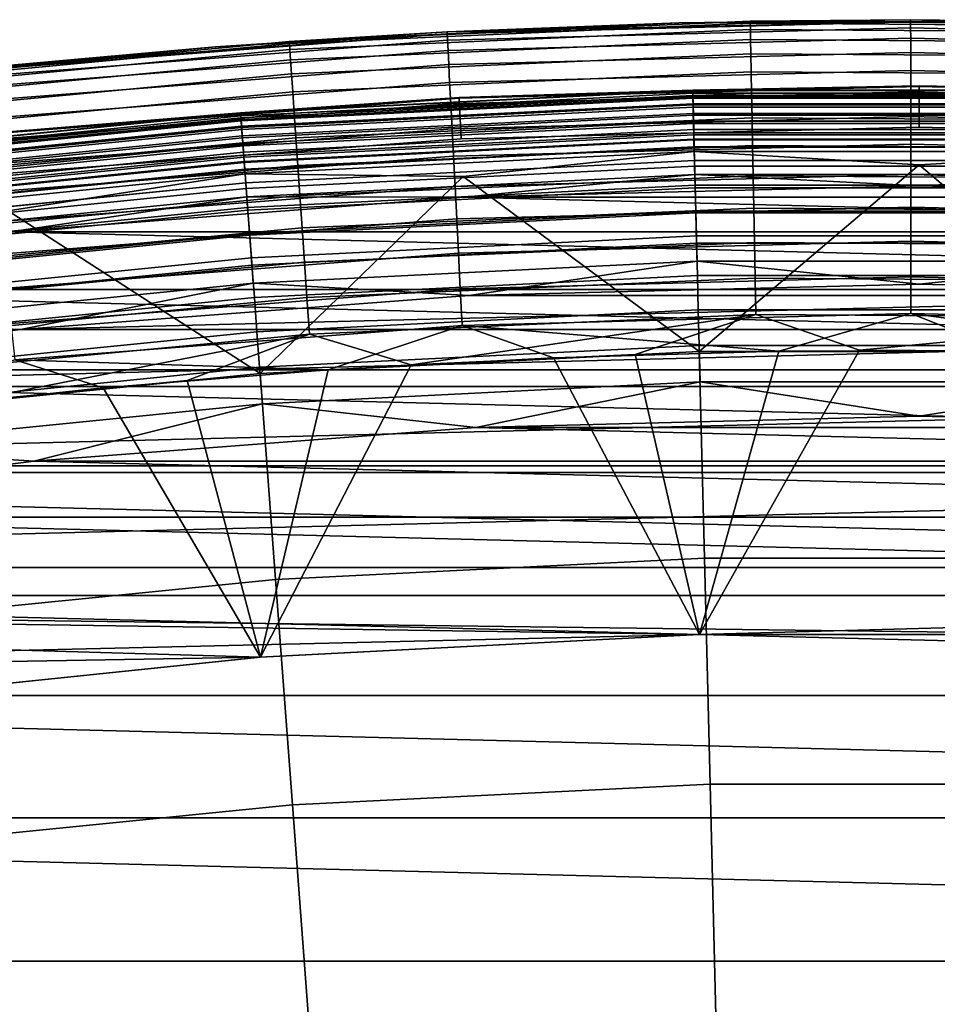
# Model space of a CAD drawing. Header units: metres. Extents: x -248 to 28, y -28 to 28.
# Tile 484 of 507: x -2.72 to 0.06, y 24.72 to 27.7. Entities that reach past the tile are written whole.
import ezdxf

# ---------------------------------------------------------------- set-up
doc = ezdxf.new("R2010")
doc.units = ezdxf.units.M
doc.layers.add('solid_10_061_053_XXX', color=7, linetype='CONTINUOUS')

msp = doc.modelspace()

# ---------------------------------------------------------------- linework, layer by layer
at = {"layer": 'solid_10_061_053_XXX'}
for points in [[(-1.907322, 27.634256, 26), (-0.7278, 27.690437, 117), (-0.025678, 27.699987, 117), (-0.511268, 27.695282, 26)], [(-0.511136, 27.689144, 25.889374), (-1.90688, 27.628134, 25.889374), (-1.907322, 27.634256, 26), (-0.511268, 27.695282, 26)], [(-1.907322, 27.634256, 26), (-1.429454, 27.663092, 117), (-0.7278, 27.690437, 117)], [(-0.510793, 27.670486, 25.778681), (-1.905596, 27.609518, 25.778681), (-1.90688, 27.628134, 25.889374), (-0.511136, 27.689144, 25.889374)], [(-0.025678, 27.693701, 117.111969), (-0.7278, 27.690437, 117), (-1.429454, 27.663092, 117)], [(-1.429135, 27.656813, 117.111969), (-0.025678, 27.693701, 117.111969), (-1.429454, 27.663092, 117)], [(-1.428164, 27.638027, 117.222633), (-0.025661, 27.674891, 117.222633), (-0.025678, 27.693701, 117.111969), (-1.429135, 27.656813, 117.111969)], [(-0.025678, 27.693701, 117.111969), (-0.025678, 27.699987, 117), (-0.7278, 27.690437, 117)], [(-0.511268, 27.695282, 26), (-0.025678, 27.699987, 117), (0.67646, 27.691738, 117)], [(-0.511268, 27.695282, 26), (0.67646, 27.691738, 117), (1.378164, 27.665695, 117), (0.886087, 27.685823, 26)], [(0.885908, 27.679689, 25.889374), (-0.511136, 27.689144, 25.889374), (-0.511268, 27.695282, 26), (0.886087, 27.685823, 26)], [(0.88531, 27.661037, 25.778681), (-0.510793, 27.670486, 25.778681), (-0.511136, 27.689144, 25.889374), (0.885908, 27.679689, 25.889374)], [(1.377844, 27.659414, 117.111969), (0.67646, 27.691738, 117), (-0.025678, 27.699987, 117)], [(-0.025678, 27.693701, 117.111969), (1.377844, 27.659414, 117.111969), (-0.025678, 27.699987, 117)], [(-0.025661, 27.674891, 117.222633), (1.376908, 27.640627, 117.222633), (1.377844, 27.659414, 117.111969), (-0.025678, 27.693701, 117.111969)], [(-3.298522, 27.502905, 26), (-2.130189, 27.617971, 117), (-1.429454, 27.663092, 117), (-1.907322, 27.634256, 26)], [(-1.429135, 27.656813, 117.111969), (-2.130189, 27.617971, 117), (-2.829556, 27.555101, 117)], [(-2.828918, 27.548845, 117.111969), (-1.429135, 27.656813, 117.111969), (-2.829556, 27.555101, 117)], [(-2.826997, 27.530134, 117.222633), (-1.428164, 27.638027, 117.222633), (-1.429135, 27.656813, 117.111969), (-2.828918, 27.548845, 117.111969)], [(-1.429135, 27.656813, 117.111969), (-1.429454, 27.663092, 117), (-2.130189, 27.617971, 117)], [(-1.905596, 27.609518, 25.778681), (-0.510793, 27.670486, 25.778681), (-0.510223, 27.639544, 25.670778), (-1.903467, 27.578642, 25.670778)], [(-0.025661, 27.674891, 117.222633), (-1.428164, 27.638027, 117.222633), (-1.426559, 27.606974, 117.330498), (-0.025632, 27.643795, 117.330498)], [(-0.510793, 27.670486, 25.778681), (0.88531, 27.661037, 25.778681), (0.884318, 27.630104, 25.670778), (-0.510223, 27.639544, 25.670778)], [(1.376908, 27.640627, 117.222633), (-0.025661, 27.674891, 117.222633), (-0.025632, 27.643795, 117.330498), (1.375362, 27.609571, 117.330498)], [(-1.90688, 27.628134, 25.889374), (-3.29777, 27.496813, 25.889374), (-3.298522, 27.502905, 26), (-1.907322, 27.634256, 26)], [(-1.905596, 27.609518, 25.778681), (-3.29555, 27.478285, 25.778681), (-3.29777, 27.496813, 25.889374), (-1.90688, 27.628134, 25.889374)], [(-1.428164, 27.638027, 117.222633), (-2.826997, 27.530134, 117.222633), (-2.82382, 27.499201, 117.330498), (-1.426559, 27.606974, 117.330498)], [(-1.903467, 27.578642, 25.670778), (-0.510223, 27.639544, 25.670778), (-0.509434, 27.596704, 25.567024), (-1.900517, 27.535896, 25.567024)], [(-0.025632, 27.643795, 117.330498), (-1.426559, 27.606974, 117.330498), (-1.42434, 27.564041, 117.434196), (-0.025591, 27.600805, 117.434196)], [(-0.510223, 27.639544, 25.670778), (0.884318, 27.630104, 25.670778), (0.882946, 27.58728, 25.567024), (-0.509434, 27.596704, 25.567024)], [(1.375362, 27.609571, 117.330498), (-0.025632, 27.643795, 117.330498), (-0.025591, 27.600805, 117.434196), (1.373224, 27.566635, 117.434196)], [(-3.298522, 27.502905, 26), (-2.829556, 27.555101, 117), (-2.130189, 27.617971, 117)], [(-3.29555, 27.478285, 25.778681), (-1.905596, 27.609518, 25.778681), (-1.903467, 27.578642, 25.670778), (-3.291866, 27.447556, 25.670778)], [(-1.426559, 27.606974, 117.330498), (-2.82382, 27.499201, 117.330498), (-2.819428, 27.456438, 117.434196), (-1.42434, 27.564041, 117.434196)], [(-1.900517, 27.535896, 25.567024), (-0.509434, 27.596704, 25.567024), (-0.508434, 27.542507, 25.468725), (-1.896786, 27.481819, 25.468725)], [(-0.025591, 27.600805, 117.434196), (-1.42434, 27.564041, 117.434196), (-1.421534, 27.509773, 117.532425), (-0.025539, 27.546465, 117.532425)], [(-0.509434, 27.596704, 25.567024), (0.882946, 27.58728, 25.567024), (0.881212, 27.533102, 25.468725), (-0.508434, 27.542507, 25.468725)], [(1.373224, 27.566635, 117.434196), (-0.025591, 27.600805, 117.434196), (-0.025539, 27.546465, 117.532425), (1.370522, 27.512362, 117.532425)], [(-3.291866, 27.447556, 25.670778), (-1.903467, 27.578642, 25.670778), (-1.900517, 27.535896, 25.567024), (-3.286765, 27.405014, 25.567024)], [(-1.42434, 27.564041, 117.434196), (-2.819428, 27.456438, 117.434196), (-2.813875, 27.402382, 117.532425), (-1.421534, 27.509773, 117.532425)], [(-1.896786, 27.481819, 25.468725), (-0.508434, 27.542507, 25.468725), (-0.507237, 27.477636, 25.377121), (-1.892319, 27.417093, 25.377121)], [(-0.025539, 27.546465, 117.532425), (-1.421534, 27.509773, 117.532425), (-1.418177, 27.444853, 117.62394), (-0.025476, 27.481459, 117.62394)], [(-0.508434, 27.542507, 25.468725), (0.881212, 27.533102, 25.468725), (0.879135, 27.468254, 25.377121), (-0.507237, 27.477636, 25.377121)], [(1.370522, 27.512362, 117.532425), (-0.025539, 27.546465, 117.532425), (-0.025476, 27.481459, 117.62394), (1.36729, 27.447435, 117.62394)], [(-3.286765, 27.405014, 25.567024), (-1.900517, 27.535896, 25.567024), (-1.896786, 27.481819, 25.468725), (-3.280311, 27.351192, 25.468725)], [(-1.421534, 27.509773, 117.532425), (-2.813875, 27.402382, 117.532425), (-2.807233, 27.337715, 117.62394), (-1.418177, 27.444853, 117.62394)], [(-3.280311, 27.351192, 25.468725), (-1.896786, 27.481819, 25.468725), (-1.892319, 27.417093, 25.377121), (-3.272586, 27.286774, 25.377121)], [(-0.685466, 27.48632, 23.978315), (-1.392852, 27.464705, 23.9), (-2.054694, 27.417986, 23.978315)], [(-0.685466, 27.48632, 23.978315), (-2.054694, 27.417986, 23.978315), (-2.053548, 27.402697, 24.055367), (-0.685084, 27.470995, 24.055367)], [(-0.685461, 27.486101, 118.759666), (-2.054677, 27.417767, 118.759666), (-1.392719, 27.462067, 118.80262)], [(-0.68524, 27.477259, 118.717499), (-2.054017, 27.408947, 118.717499), (-2.054677, 27.417767, 118.759666), (-0.685461, 27.486101, 118.759666)], [(-2.054619, 27.416985, -8.910626), (-1.39285, 27.464705, -8.8), (-0.685441, 27.485317, -8.910626)], [(-2.054619, 27.416985, -8.910626), (-0.685441, 27.485317, -8.910626), (-0.684976, 27.466661, -9.021317), (-2.053224, 27.398376, -9.021317)], [(-1.892319, 27.417093, 25.377121), (-0.507237, 27.477636, 25.377121), (-0.505859, 27.40291, 25.293365), (-1.887174, 27.342531, 25.293365)], [(-0.025476, 27.481459, 117.62394), (-1.418177, 27.444853, 117.62394), (-1.414312, 27.370098, 117.707596), (-0.025405, 27.406605, 117.707596)], [(0, 27.5, -8.8), (-1.39285, 27.464705, -8.8), (-1.392852, 27.464705, 23.9), (0, 27.5, 23.9)], [(-0.685466, 27.48632, 23.978315), (0, 27.5, 23.9), (-1.392852, 27.464705, 23.9)], [(-0.685441, 27.485317, -8.910626), (-1.39285, 27.464705, -8.8), (0, 27.5, -8.8)], [(0, 27.497358, 118.80262), (-1.392719, 27.462067, 118.80262), (-1.386505, 27.339516, 132.863525), (0, 27.374651, 132.863525)], [(-0.685461, 27.486101, 118.759666), (-1.392719, 27.462067, 118.80262), (0, 27.497358, 118.80262)], [(0.685466, 27.48632, 23.978315), (0, 27.5, 23.9), (-0.685466, 27.48632, 23.978315)], [(0.685466, 27.48632, 23.978315), (-0.685466, 27.48632, 23.978315), (-0.685084, 27.470995, 24.055367), (0.685084, 27.470995, 24.055367)], [(0.685461, 27.486101, 118.759666), (-0.685461, 27.486101, 118.759666), (0, 27.497358, 118.80262)], [(0.68524, 27.477259, 118.717499), (-0.68524, 27.477259, 118.717499), (-0.685461, 27.486101, 118.759666), (0.685461, 27.486101, 118.759666)], [(-0.685441, 27.485317, -8.910626), (0, 27.5, -8.8), (0.685441, 27.485317, -8.910626)], [(-0.685441, 27.485317, -8.910626), (0.685441, 27.485317, -8.910626), (0.684976, 27.466661, -9.021317), (-0.684976, 27.466661, -9.021317)], [(-0.507237, 27.477636, 25.377121), (0.879135, 27.468254, 25.377121), (0.876744, 27.393553, 25.293365), (-0.505859, 27.40291, 25.293365)], [(1.36729, 27.447435, 117.62394), (-0.025476, 27.481459, 117.62394), (-0.025405, 27.406605, 117.707596), (1.363568, 27.372673, 117.707596)], [(1.39285, 27.464705, -8.8), (0, 27.5, -8.8), (0, 27.5, 23.9), (1.392852, 27.464705, 23.9)], [(0.685466, 27.48632, 23.978315), (1.392852, 27.464705, 23.9), (0, 27.5, 23.9)], [(0.685441, 27.485317, -8.910626), (0, 27.5, -8.8), (1.39285, 27.464705, -8.8)], [(1.392719, 27.462067, 118.80262), (0, 27.497358, 118.80262), (0, 27.374651, 132.863525), (1.386506, 27.339516, 132.863525)], [(0.685461, 27.486101, 118.759666), (0, 27.497358, 118.80262), (1.392719, 27.462067, 118.80262)], [(-1.39285, 27.464705, -8.8), (-2.782125, 27.358908, -8.8), (-2.782129, 27.358906, 23.9), (-1.392852, 27.464705, 23.9)], [(-2.054694, 27.417986, 23.978315), (-1.392852, 27.464705, 23.9), (-2.782129, 27.358906, 23.9)], [(-2.054619, 27.416985, -8.910626), (-2.782125, 27.358908, -8.8), (-1.39285, 27.464705, -8.8)], [(-1.392719, 27.462067, 118.80262), (-2.781864, 27.356279, 118.80262), (-2.769446, 27.234201, 132.863525), (-1.386505, 27.339516, 132.863525)], [(-2.054677, 27.417767, 118.759666), (-2.781864, 27.356279, 118.80262), (-1.392719, 27.462067, 118.80262)], [(-0.684871, 27.462471, 118.677032), (-2.052911, 27.394196, 118.677032), (-2.054017, 27.408947, 118.717499), (-0.68524, 27.477259, 118.717499)], [(-0.685084, 27.470995, 24.055367), (-2.053548, 27.402697, 24.055367), (-2.05166, 27.377501, 24.129755), (-0.684454, 27.445734, 24.129755)], [(-2.053224, 27.398376, -9.021317), (-0.684976, 27.466661, -9.021317), (-0.684204, 27.435722, -9.12922), (-2.050912, 27.367514, -9.12922)], [(-0.684362, 27.442041, 118.639099), (-2.051384, 27.373817, 118.639099), (-2.052911, 27.394196, 118.677032), (-0.684871, 27.462471, 118.677032)], [(0.684871, 27.462471, 118.677032), (-0.684871, 27.462471, 118.677032), (-0.68524, 27.477259, 118.717499), (0.68524, 27.477259, 118.717499)], [(0.685084, 27.470995, 24.055367), (-0.685084, 27.470995, 24.055367), (-0.684454, 27.445734, 24.129755), (0.684454, 27.445734, 24.129755)], [(-0.684976, 27.466661, -9.021317), (0.684976, 27.466661, -9.021317), (0.684204, 27.435722, -9.12922), (-0.684204, 27.435722, -9.12922)], [(0.684362, 27.442041, 118.639099), (-0.684362, 27.442041, 118.639099), (-0.684871, 27.462471, 118.677032), (0.684871, 27.462471, 118.677032)], [(-2.054694, 27.417986, 23.978315), (-2.782129, 27.358906, 23.9), (-3.418814, 27.281485, 23.978315)], [(-2.054694, 27.417986, 23.978315), (-3.418814, 27.281485, 23.978315), (-3.416907, 27.266272, 24.055367), (-2.053548, 27.402697, 24.055367)], [(-2.054677, 27.417767, 118.759666), (-3.418786, 27.281265, 118.759666), (-2.781864, 27.356279, 118.80262)], [(-2.054017, 27.408947, 118.717499), (-3.417686, 27.272491, 118.717499), (-3.418786, 27.281265, 118.759666), (-2.054677, 27.417767, 118.759666)], [(-1.418177, 27.444853, 117.62394), (-2.807233, 27.337715, 117.62394), (-2.799584, 27.263252, 117.707596), (-1.414312, 27.370098, 117.707596)], [(-0.684454, 27.445734, 24.129755), (-2.05166, 27.377501, 24.129755), (-2.049062, 27.342827, 24.200205), (-0.683587, 27.410975, 24.200205)], [(-0.683722, 27.416391, 118.604492), (-2.049467, 27.34823, 118.604492), (-2.051384, 27.373817, 118.639099), (-0.684362, 27.442041, 118.639099)], [(-2.050912, 27.367514, -9.12922), (-0.684204, 27.435722, -9.12922), (-0.683136, 27.392889, -9.232974), (-2.04771, 27.324787, -9.232974)], [(0.684454, 27.445734, 24.129755), (-0.684454, 27.445734, 24.129755), (-0.683587, 27.410975, 24.200205), (0.683587, 27.410975, 24.200205)], [(0.683722, 27.416391, 118.604492), (-0.683722, 27.416391, 118.604492), (-0.684362, 27.442041, 118.639099), (0.684362, 27.442041, 118.639099)], [(-0.684204, 27.435722, -9.12922), (0.684204, 27.435722, -9.12922), (0.683136, 27.392889, -9.232974), (-0.683136, 27.392889, -9.232974)], [(-3.418689, 27.280487, -8.910626), (-2.782125, 27.358908, -8.8), (-2.054619, 27.416985, -8.910626)], [(-3.418689, 27.280487, -8.910626), (-2.054619, 27.416985, -8.910626), (-2.053224, 27.398376, -9.021317), (-3.416368, 27.261972, -9.021317)], [(-2.052911, 27.394196, 118.677032), (-3.415847, 27.257812, 118.677032), (-3.417686, 27.272491, 118.717499), (-2.054017, 27.408947, 118.717499)], [(-2.053548, 27.402697, 24.055367), (-3.416907, 27.266272, 24.055367), (-3.413765, 27.241201, 24.129755), (-2.05166, 27.377501, 24.129755)], [(-3.416368, 27.261972, -9.021317), (-2.053224, 27.398376, -9.021317), (-2.050912, 27.367514, -9.12922), (-3.41252, 27.231264, -9.12922)], [(-2.051384, 27.373817, 118.639099), (-3.413306, 27.237535, 118.639099), (-3.415847, 27.257812, 118.677032), (-2.052911, 27.394196, 118.677032)], [(-3.272586, 27.286774, 25.377121), (-1.892319, 27.417093, 25.377121), (-1.887174, 27.342531, 25.293365), (-3.263686, 27.212566, 25.293365)], [(-0.682965, 27.386049, 118.573914), (-2.047198, 27.317963, 118.573914), (-2.049467, 27.34823, 118.604492), (-0.683722, 27.416391, 118.604492)], [(-0.683587, 27.410975, 24.200205), (-2.049062, 27.342827, 24.200205), (-2.045798, 27.299273, 24.265507), (-0.682498, 27.367311, 24.265507)], [(-2.04771, 27.324787, -9.232974), (-0.683136, 27.392889, -9.232974), (-0.681785, 27.338701, -9.331272), (-2.043659, 27.270733, -9.331272)], [(-1.887174, 27.342531, 25.293365), (-0.505859, 27.40291, 25.293365), (-0.504315, 27.319269, 25.218515), (-1.881414, 27.259073, 25.218515)], [(-0.025405, 27.406605, 117.707596), (-1.414312, 27.370098, 117.707596), (-1.409986, 27.286451, 117.782333), (-0.025324, 27.322845, 117.782333)], [(0.682965, 27.386049, 118.573914), (-0.682965, 27.386049, 118.573914), (-0.683722, 27.416391, 118.604492), (0.683722, 27.416391, 118.604492)], [(0.683587, 27.410975, 24.200205), (-0.683587, 27.410975, 24.200205), (-0.682498, 27.367311, 24.265507), (0.682498, 27.367311, 24.265507)], [(-0.683136, 27.392889, -9.232974), (0.683136, 27.392889, -9.232974), (0.681785, 27.338701, -9.331272), (-0.681785, 27.338701, -9.331272)], [(-0.505859, 27.40291, 25.293365), (0.876744, 27.393553, 25.293365), (0.874067, 27.30994, 25.218515), (-0.504315, 27.319269, 25.218515)], [(1.363568, 27.372673, 117.707596), (-0.025405, 27.406605, 117.707596), (-0.025324, 27.322845, 117.782333), (1.359403, 27.289019, 117.782333)], [(-2.05166, 27.377501, 24.129755), (-3.413765, 27.241201, 24.129755), (-3.409442, 27.206701, 24.200205), (-2.049062, 27.342827, 24.200205)], [(-2.049467, 27.34823, 118.604492), (-3.410116, 27.212076, 118.604492), (-3.413306, 27.237535, 118.639099), (-2.051384, 27.373817, 118.639099)], [(-3.41252, 27.231264, -9.12922), (-2.050912, 27.367514, -9.12922), (-2.04771, 27.324787, -9.232974), (-3.407192, 27.188749, -9.232974)], [(-1.414312, 27.370098, 117.707596), (-2.799584, 27.263252, 117.707596), (-2.791025, 27.179932, 117.782333), (-1.409986, 27.286451, 117.782333)], [(-0.682107, 27.351643, 118.547997), (-2.044626, 27.283642, 118.547997), (-2.047198, 27.317963, 118.573914), (-0.682965, 27.386049, 118.573914)], [(-0.682498, 27.367311, 24.265507), (-2.045798, 27.299273, 24.265507), (-2.041924, 27.247583, 24.324541), (-0.681206, 27.315493, 24.324541)], [(-0.682267, 27.358038, 133.006744), (0, 27.374651, 132.863525), (-1.386505, 27.339516, 132.863525)], [(0.682107, 27.351643, 118.547997), (-0.682107, 27.351643, 118.547997), (-0.682965, 27.386049, 118.573914), (0.682965, 27.386049, 118.573914)], [(0.682498, 27.367311, 24.265507), (-0.682498, 27.367311, 24.265507), (-0.681206, 27.315493, 24.324541), (0.681206, 27.315493, 24.324541)], [(0.682267, 27.358038, 133.006744), (0, 27.374651, 132.863525), (-0.682267, 27.358038, 133.006744)], [(0.682267, 27.358038, 133.006744), (1.386506, 27.339516, 132.863525), (0, 27.374651, 132.863525)], [(-2.047198, 27.317963, 118.573914), (-3.406342, 27.181961, 118.573914), (-3.410116, 27.212076, 118.604492), (-2.049467, 27.34823, 118.604492)], [(-2.049062, 27.342827, 24.200205), (-3.409442, 27.206701, 24.200205), (-3.404011, 27.163363, 24.265507), (-2.045798, 27.299273, 24.265507)], [(-3.263686, 27.212566, 25.293365), (-1.887174, 27.342531, 25.293365), (-1.881414, 27.259073, 25.218515), (-3.253725, 27.129507, 25.218515)], [(-2.045104, 27.290022, 133.006744), (-1.386505, 27.339516, 132.863525), (-2.769446, 27.234201, 132.863525)], [(-0.682267, 27.358038, 133.006744), (-1.386505, 27.339516, 132.863525), (-2.045104, 27.290022, 133.006744)], [(-0.682267, 27.358038, 133.006744), (-2.045104, 27.290022, 133.006744), (-2.043473, 27.268248, 133.148941), (-0.681723, 27.33621, 133.148941)], [(-0.681166, 27.313877, 118.527283), (-2.041803, 27.245972, 118.527283), (-2.044626, 27.283642, 118.547997), (-0.682107, 27.351643, 118.547997)], [(-2.043659, 27.270733, -9.331272), (-0.681785, 27.338701, -9.331272), (-0.680167, 27.273842, -9.422875), (-2.03881, 27.206034, -9.422875)], [(-0.681723, 27.33621, 133.148941), (-2.043473, 27.268248, 133.148941), (-2.04083, 27.23299, 133.288391), (-0.680841, 27.300863, 133.288391)], [(0.682267, 27.358038, 133.006744), (-0.682267, 27.358038, 133.006744), (-0.681723, 27.33621, 133.148941), (0.681723, 27.33621, 133.148941)], [(0.681166, 27.313877, 118.527283), (-0.681166, 27.313877, 118.527283), (-0.682107, 27.351643, 118.547997), (0.682107, 27.351643, 118.547997)], [(-0.681785, 27.338701, -9.331272), (0.681785, 27.338701, -9.331272), (0.680167, 27.273842, -9.422875), (-0.680167, 27.273842, -9.422875)], [(0.681723, 27.33621, 133.148941), (-0.681723, 27.33621, 133.148941), (-0.680841, 27.300863, 133.288391), (0.680841, 27.300863, 133.288391)], [(-3.407192, 27.188749, -9.232974), (-2.04771, 27.324787, -9.232974), (-2.043659, 27.270733, -9.331272), (-3.400452, 27.134966, -9.331272)], [(-2.044626, 27.283642, 118.547997), (-3.402062, 27.14781, 118.547997), (-3.406342, 27.181961, 118.573914), (-2.047198, 27.317963, 118.573914)], [(-2.045798, 27.299273, 24.265507), (-3.404011, 27.163363, 24.265507), (-3.397566, 27.111931, 24.324541), (-2.041924, 27.247583, 24.324541)], [(-0.681206, 27.315493, 24.324541), (-2.041924, 27.247583, 24.324541), (-2.037507, 27.188644, 24.376299), (-0.679732, 27.256409, 24.376299)], [(-0.68016, 27.273537, 118.512192), (-2.038788, 27.20573, 118.512192), (-2.041803, 27.245972, 118.527283), (-0.681166, 27.313877, 118.527283)], [(-0.680841, 27.300863, 133.288391), (-2.04083, 27.23299, 133.288391), (-1.380741, 27.225864, 133.423676)], [(-1.881414, 27.259073, 25.218515), (-0.504315, 27.319269, 25.218515), (-0.502626, 27.227768, 25.153511), (-1.875113, 27.167774, 25.153511)], [(-0.025324, 27.322845, 117.782333), (-1.409986, 27.286451, 117.782333), (-1.405255, 27.194965, 117.847214), (-0.025236, 27.231237, 117.847214)], [(-0.680841, 27.300863, 133.288391), (-1.380741, 27.225864, 133.423676), (-0.665753, 26.695858, 134.685471), (0, 27.260853, 133.423676)], [(0.681206, 27.315493, 24.324541), (-0.681206, 27.315493, 24.324541), (-0.679732, 27.256409, 24.376299), (0.679732, 27.256409, 24.376299)], [(0.68016, 27.273537, 118.512192), (-0.68016, 27.273537, 118.512192), (-0.681166, 27.313877, 118.527283), (0.681166, 27.313877, 118.527283)], [(0.680841, 27.300863, 133.288391), (-0.680841, 27.300863, 133.288391), (0, 27.260853, 133.423676)], [(-0.504315, 27.319269, 25.218515), (0.874067, 27.30994, 25.218515), (0.87114, 27.21847, 25.153511), (-0.502626, 27.227768, 25.153511)], [(1.359403, 27.289019, 117.782333), (-0.025324, 27.322845, 117.782333), (-0.025236, 27.231237, 117.847214), (1.354849, 27.197523, 117.847214)], [(0.680841, 27.300863, 133.288391), (0, 27.260853, 133.423676), (0.665753, 26.695858, 134.685471), (1.380742, 27.225864, 133.423676)], [(-2.045104, 27.290022, 133.006744), (-2.769446, 27.234201, 132.863525), (-3.402857, 27.154158, 133.006744)], [(-2.045104, 27.290022, 133.006744), (-3.402857, 27.154158, 133.006744), (-3.400142, 27.132492, 133.148941), (-2.043473, 27.268248, 133.148941)], [(-2.041803, 27.245972, 118.527283), (-3.397365, 27.110327, 118.527283), (-3.402062, 27.14781, 118.547997), (-2.044626, 27.283642, 118.547997)], [(-3.400452, 27.134966, -9.331272), (-2.043659, 27.270733, -9.331272), (-2.03881, 27.206034, -9.422875), (-3.392385, 27.070589, -9.422875)], [(-1.409986, 27.286451, 117.782333), (-2.791025, 27.179932, 117.782333), (-2.781663, 27.088804, 117.847214), (-1.405255, 27.194965, 117.847214)], [(-2.03881, 27.206034, -9.422875), (-0.680167, 27.273842, -9.422875), (-0.678304, 27.199125, -9.506631), (-2.033225, 27.131504, -9.506631)], [(-0.67911, 27.231451, 118.503029), (-2.035641, 27.163748, 118.503029), (-2.038788, 27.20573, 118.512192), (-0.68016, 27.273537, 118.512192)], [(-0.680167, 27.273842, -9.422875), (0.680167, 27.273842, -9.422875), (0.678304, 27.199125, -9.506631), (-0.678304, 27.199125, -9.506631)], [(0.67911, 27.231451, 118.503029), (-0.67911, 27.231451, 118.503029), (-0.68016, 27.273537, 118.512192), (0.68016, 27.273537, 118.512192)], [(-2.043473, 27.268248, 133.148941), (-3.400142, 27.132492, 133.148941), (-3.395746, 27.09741, 133.288391), (-2.04083, 27.23299, 133.288391)], [(-2.041924, 27.247583, 24.324541), (-3.397566, 27.111931, 24.324541), (-3.390217, 27.053286, 24.376299), (-2.037507, 27.188644, 24.376299)], [(-2.038788, 27.20573, 118.512192), (-3.392347, 27.070286, 118.512192), (-3.397365, 27.110327, 118.527283), (-2.041803, 27.245972, 118.527283)], [(-3.253725, 27.129507, 25.218515), (-1.881414, 27.259073, 25.218515), (-1.875113, 27.167774, 25.153511), (-3.242828, 27.038641, 25.153511)], [(-0.679732, 27.256409, 24.376299), (-2.037507, 27.188644, 24.376299), (-2.032623, 27.123468, 24.419889), (-0.678103, 27.191071, 24.419889)], [(0.679732, 27.256409, 24.376299), (-0.679732, 27.256409, 24.376299), (-0.678103, 27.191071, 24.419889), (0.678103, 27.191071, 24.419889)], [(-0.665753, 26.695858, 134.685471), (0.665753, 26.695858, 134.685471), (0, 27.260853, 133.423676)], [(-2.04083, 27.23299, 133.288391), (-3.395746, 27.09741, 133.288391), (-2.757934, 27.120987, 133.423676)], [(-2.04083, 27.23299, 133.288391), (-2.757934, 27.120987, 133.423676), (-1.995604, 26.629488, 134.685471), (-1.380741, 27.225864, 133.423676)], [(-0.67911, 27.231451, 118.503029), (-1.377706, 27.162453, 118.5), (-2.035641, 27.163748, 118.503029)], [(-1.995604, 26.629488, 134.685471), (-0.665753, 26.695858, 134.685471), (-1.380741, 27.225864, 133.423676)], [(-1.875113, 27.167774, 25.153511), (-0.502626, 27.227768, 25.153511), (-0.500814, 27.129559, 25.099174), (-1.86835, 27.06978, 25.099174)], [(-0.025236, 27.231237, 117.847214), (-1.405255, 27.194965, 117.847214), (-1.400179, 27.096794, 117.901421), (-0.025141, 27.132935, 117.901421)], [(-0.67911, 27.231451, 118.503029), (0.000004, 27.197369, 118.5), (-1.377706, 27.162453, 118.5)], [(0.67911, 27.231451, 118.503029), (0.000004, 27.197369, 118.5), (-0.67911, 27.231451, 118.503029)], [(-0.502626, 27.227768, 25.153511), (0.87114, 27.21847, 25.153511), (0.867997, 27.120295, 25.099174), (-0.500814, 27.129559, 25.099174)], [(1.354849, 27.197523, 117.847214), (-0.025236, 27.231237, 117.847214), (-0.025141, 27.132935, 117.901421), (1.349962, 27.099342, 117.901421)], [(0.67911, 27.231451, 118.503029), (1.377714, 27.162451, 118.5), (0.000004, 27.197369, 118.5)], [(-3.392385, 27.070589, -9.422875), (-2.03881, 27.206034, -9.422875), (-2.033225, 27.131504, -9.506631), (-3.383092, 26.996429, -9.506631)], [(-2.035641, 27.163748, 118.503029), (-3.387112, 27.028513, 118.503029), (-3.392347, 27.070286, 118.512192), (-2.038788, 27.20573, 118.512192)], [(-2.037507, 27.188644, 24.376299), (-3.390217, 27.053286, 24.376299), (-3.38209, 26.988434, 24.419889), (-2.032623, 27.123468, 24.419889)], [(-1.405255, 27.194965, 117.847214), (-2.781663, 27.088804, 117.847214), (-2.771618, 26.991016, 117.901421), (-1.400179, 27.096794, 117.901421)], [(-2.033225, 27.131504, -9.506631), (-0.678304, 27.199125, -9.506631), (-0.676218, 27.115498, -9.581482), (-2.026974, 27.048084, -9.581482)], [(-0.678103, 27.191071, 24.419889), (-2.032623, 27.123468, 24.419889), (-2.027355, 27.053171, 24.454567), (-0.676345, 27.120598, 24.454567)], [(-1.377706, 27.162453, 118.5), (0.000004, 27.197369, 118.5), (1.377714, 27.162451, 118.5)], [(-0.678304, 27.199125, -9.506631), (0.678304, 27.199125, -9.506631), (0.676218, 27.115498, -9.581482), (-0.676218, 27.115498, -9.581482)], [(0.678103, 27.191071, 24.419889), (-0.678103, 27.191071, 24.419889), (-0.676345, 27.120598, 24.454567), (0.676345, 27.120598, 24.454567)], [(-2.035641, 27.163748, 118.503029), (-2.751854, 27.057795, 118.5), (-3.387112, 27.028513, 118.503029)], [(-3.242828, 27.038641, 25.153511), (-1.875113, 27.167774, 25.153511), (-1.86835, 27.06978, 25.099174), (-3.231132, 26.941113, 25.099174)], [(-2.035641, 27.163748, 118.503029), (-1.377706, 27.162453, 118.5), (-2.751854, 27.057795, 118.5)], [(-2.751854, 27.057795, 118.5), (-1.377706, 27.162453, 118.5), (2.751862, 27.057793, 118.5)], [(-1.377706, 27.162453, 118.5), (1.377714, 27.162451, 118.5), (2.751862, 27.057793, 118.5)], [(-3.383092, 26.996429, -9.506631), (-2.033225, 27.131504, -9.506631), (-2.026974, 27.048084, -9.581482), (-3.37269, 26.913425, -9.581482)], [(-2.032623, 27.123468, 24.419889), (-3.38209, 26.988434, 24.419889), (-3.373324, 26.918488, 24.454567), (-2.027355, 27.053171, 24.454567)], [(-3.320494, 26.496912, 134.685471), (-1.995604, 26.629488, 134.685471), (-2.757934, 27.120987, 133.423676)], [(-0.676345, 27.120598, 24.454567), (-2.027355, 27.053171, 24.454567), (-2.021793, 26.978958, 24.479738), (-0.67449, 27.0462, 24.479738)], [(-1.86835, 27.06978, 25.099174), (-0.500814, 27.129559, 25.099174), (-0.4989, 27.025879, 25.056189), (-1.86121, 26.96633, 25.056189)], [(-0.025141, 27.132935, 117.901421), (-1.400179, 27.096794, 117.901421), (-1.39482, 26.993176, 117.944267), (-0.02504, 27.029177, 117.944267)], [(0.676345, 27.120598, 24.454567), (-0.676345, 27.120598, 24.454567), (-0.67449, 27.0462, 24.479738), (0.67449, 27.0462, 24.479738)], [(-0.500814, 27.129559, 25.099174), (0.867997, 27.120295, 25.099174), (0.86468, 27.016651, 25.056189), (-0.4989, 27.025879, 25.056189)], [(1.349962, 27.099342, 117.901421), (-0.025141, 27.132935, 117.901421), (-0.02504, 27.029177, 117.944267), (1.344804, 26.995714, 117.944267)], [(-1.400179, 27.096794, 117.901421), (-2.771618, 26.991016, 117.901421), (-2.761015, 26.8878, 117.944267), (-1.39482, 26.993176, 117.944267)], [(-2.026974, 27.048084, -9.581482), (-0.676218, 27.115498, -9.581482), (-0.673937, 27.02401, -9.646485), (-2.020135, 26.956823, -9.646485)], [(-0.676218, 27.115498, -9.581482), (0.676218, 27.115498, -9.581482), (0.673937, 27.02401, -9.646485), (-0.673937, 27.02401, -9.646485)], [(-3.231132, 26.941113, 25.099174), (-1.86835, 27.06978, 25.099174), (-1.86121, 26.96633, 25.056189), (-3.218783, 26.838154, 25.056189)], [(-4.118891, 26.883669, 118.5), (-2.751854, 27.057795, 118.5), (4.118899, 26.883669, 118.5)], [(-2.027355, 27.053171, 24.454567), (-3.373324, 26.918488, 24.454567), (-3.36407, 26.844643, 24.479738), (-2.021793, 26.978958, 24.479738)], [(-3.37269, 26.913425, -9.581482), (-2.026974, 27.048084, -9.581482), (-2.020135, 26.956823, -9.646485), (-3.36131, 26.822618, -9.646485)], [(-2.751854, 27.057795, 118.5), (2.751862, 27.057793, 118.5), (4.118899, 26.883669, 118.5)], [(-0.67449, 27.0462, 24.479738), (-2.021793, 26.978958, 24.479738), (-2.016034, 26.902102, 24.494968), (-0.672569, 26.969152, 24.494968)], [(0.67449, 27.0462, 24.479738), (-0.67449, 27.0462, 24.479738), (-0.672569, 26.969152, 24.494968), (0.672569, 26.969152, 24.494968)], [(-2.020135, 26.956823, -9.646485), (-0.673937, 27.02401, -9.646485), (-0.671488, 26.925816, -9.700823), (-2.012794, 26.858873, -9.700823)], [(-1.86121, 26.96633, 25.056189), (-0.4989, 27.025879, 25.056189), (-0.496909, 26.918037, 25.025095), (-1.853783, 26.858725, 25.025095)], [(-0.02504, 27.029177, 117.944267), (-1.39482, 26.993176, 117.944267), (-1.389247, 26.885412, 117.975212), (-0.024936, 26.92127, 117.975212)], [(-0.673937, 27.02401, -9.646485), (0.673937, 27.02401, -9.646485), (0.671488, 26.925816, -9.700823), (-0.671488, 26.925816, -9.700823)], [(-0.4989, 27.025879, 25.056189), (0.86468, 27.016651, 25.056189), (0.86123, 26.908844, 25.025095), (-0.496909, 26.918037, 25.025095)], [(1.344804, 26.995714, 117.944267), (-0.02504, 27.029177, 117.944267), (-0.024936, 26.92127, 117.975212), (1.339439, 26.887941, 117.975212)], [(-2.021793, 26.978958, 24.479738), (-3.36407, 26.844643, 24.479738), (-3.354487, 26.768169, 24.494968), (-2.016034, 26.902102, 24.494968)], [(-1.39482, 26.993176, 117.944267), (-2.761015, 26.8878, 117.944267), (-2.749988, 26.78046, 117.975212), (-1.389247, 26.885412, 117.975212)], [(-3.36131, 26.822618, -9.646485), (-2.020135, 26.956823, -9.646485), (-2.012794, 26.858873, -9.700823), (-3.349097, 26.725157, -9.700823)], [(-3.218783, 26.838154, 25.056189), (-1.86121, 26.96633, 25.056189), (-1.853783, 26.858725, 25.025095), (-3.20594, 26.73106, 25.025095)], [(-0.672569, 26.969152, 24.494968), (-2.016034, 26.902102, 24.494968), (-1.362074, 26.865488, 24.5)], [(-0.672569, 26.969152, 24.494968), (-1.362074, 26.865488, 24.5), (-0.000031, 26.899994, 24.5)], [(0.672569, 26.969152, 24.494968), (-0.672569, 26.969152, 24.494968), (-0.000031, 26.899994, 24.5)], [(0.672569, 26.969152, 24.494968), (-0.000031, 26.899994, 24.5), (1.362012, 26.865492, 24.5)], [(-2.012794, 26.858873, -9.700823), (-0.671488, 26.925816, -9.700823), (-0.668903, 26.822151, -9.743809), (-2.005045, 26.755466, -9.743809)], [(-1.853783, 26.858725, 25.025095), (-0.496909, 26.918037, 25.025095), (-0.494866, 26.807388, 25.006287), (-1.846163, 26.748322, 25.006287)], [(-0.024936, 26.92127, 117.975212), (-1.389247, 26.885412, 117.975212), (-1.38353, 26.774866, 117.993866), (-0.024829, 26.810575, 117.993866)], [(-0.671488, 26.925816, -9.700823), (0.671488, 26.925816, -9.700823), (0.668903, 26.822151, -9.743809), (-0.668903, 26.822151, -9.743809)], [(-0.496909, 26.918037, 25.025095), (0.86123, 26.908844, 25.025095), (0.85769, 26.798235, 25.006287), (-0.494866, 26.807388, 25.006287)], [(1.339439, 26.887941, 117.975212), (-0.024936, 26.92127, 117.975212), (-0.024829, 26.810575, 117.993866), (1.333936, 26.777382, 117.993866)], [(-5.475371, 26.640518, 118.5), (-4.118891, 26.883669, 118.5), (5.475379, 26.640516, 118.5)], [(-4.118891, 26.883669, 118.5), (4.118899, 26.883669, 118.5), (5.475379, 26.640516, 118.5)], [(-2.016034, 26.902102, 24.494968), (-3.354487, 26.768169, 24.494968), (-2.720631, 26.762062, 24.5)], [(-1.389247, 26.885412, 117.975212), (-2.749988, 26.78046, 117.975212), (-2.738676, 26.670345, 117.993866), (-1.38353, 26.774866, 117.993866)], [(-2.016034, 26.902102, 24.494968), (-2.720631, 26.762062, 24.5), (-1.362074, 26.865488, 24.5)], [(1.362012, 26.865492, 24.5), (-0.000031, 26.899994, 24.5), (-1.362074, 26.865488, 24.5)], [(-3.349097, 26.725157, -9.700823), (-2.012794, 26.858873, -9.700823), (-2.005045, 26.755466, -9.743809), (-3.336203, 26.622265, -9.743809)], [(-3.20594, 26.73106, 25.025095), (-1.853783, 26.858725, 25.025095), (-1.846163, 26.748322, 25.006287), (-3.192761, 26.621181, 25.006287)], [(1.362012, 26.865492, 24.5), (-1.362074, 26.865488, 24.5), (-2.720631, 26.762062, 24.5)], [(2.720569, 26.762068, 24.5), (1.362012, 26.865492, 24.5), (-2.720631, 26.762062, 24.5)], [(-2.005045, 26.755466, -9.743809), (-0.668903, 26.822151, -9.743809), (-0.666214, 26.714325, -9.774903), (-1.996985, 26.647909, -9.774903)], [(-0.668903, 26.822151, -9.743809), (0.668903, 26.822151, -9.743809), (0.666214, 26.714325, -9.774903), (-0.666214, 26.714325, -9.774903)], [(-1.846163, 26.748322, 25.006287), (-0.494866, 26.807388, 25.006287), (-1.53834, 26.655647, 25)], [(-0.494866, 26.807388, 25.006287), (-0.859646, 26.686155, 25), (-1.53834, 26.655647, 25)], [(-0.024829, 26.810575, 117.993866), (-1.38353, 26.774866, 117.993866), (-0.424504, 26.696625, 118)], [(-0.494866, 26.807388, 25.006287), (-0.180483, 26.699389, 25), (-0.665002, 25.839195, 25), (-0.859646, 26.686155, 25)], [(-0.494866, 26.807388, 25.006287), (0.85769, 26.798235, 25.006287), (-0.180483, 26.699389, 25)], [(-0.024829, 26.810575, 117.993866), (-0.424504, 26.696625, 118), (0.258747, 26.698744, 118)], [(0.85769, 26.798235, 25.006287), (0.498925, 26.695337, 25), (-0.180483, 26.699389, 25)], [(-0.024829, 26.810575, 117.993866), (0.258747, 26.698744, 118), (0.941851, 26.683382, 118)], [(1.333936, 26.777382, 117.993866), (-0.024829, 26.810575, 117.993866), (0.941851, 26.683382, 118)], [(-3.354487, 26.768169, 24.494968), (-4.07222, 26.589975, 24.5), (-2.720631, 26.762062, 24.5)], [(2.720569, 26.762068, 24.5), (-2.720631, 26.762062, 24.5), (-4.07222, 26.589975, 24.5)], [(4.072158, 26.589985, 24.5), (2.720569, 26.762068, 24.5), (-4.07222, 26.589975, 24.5)], [(-1.38353, 26.774866, 117.993866), (-2.738676, 26.670345, 117.993866), (-1.789808, 26.639942, 118)], [(-1.38353, 26.774866, 117.993866), (-1.789808, 26.639942, 118), (-1.107581, 26.677015, 118)], [(-1.38353, 26.774866, 117.993866), (-1.107581, 26.677015, 118), (-0.424504, 26.696625, 118)], [(-3.336203, 26.622265, -9.743809), (-2.005045, 26.755466, -9.743809), (-1.996985, 26.647909, -9.774903), (-3.322791, 26.515242, -9.774903)], [(-3.192761, 26.621181, 25.006287), (-1.846163, 26.748322, 25.006287), (-2.892197, 26.542892, 25)], [(-1.846163, 26.748322, 25.006287), (-2.216003, 26.607878, 25), (-2.892197, 26.542892, 25)], [(-1.846163, 26.748322, 25.006287), (-1.53834, 26.655647, 25), (-1.994597, 25.770676, 25), (-2.216003, 26.607878, 25)], [(-1.996985, 26.647909, -9.774903), (-0.666214, 26.714325, -9.774903), (-0.663455, 26.603693, -9.793713), (-1.988715, 26.537552, -9.793713)], [(-0.666214, 26.714325, -9.774903), (0.666214, 26.714325, -9.774903), (0.663455, 26.603693, -9.793713), (-0.663455, 26.603693, -9.793713)], [(-1.948859, 26.005713, 135.939667), (-0.650158, 26.070526, 135.939667), (-0.665753, 26.695858, 134.685471), (-1.995604, 26.629488, 134.685471)], [(-0.665002, 25.839195, 25), (-1.994597, 25.770676, 25), (-1.53834, 26.655647, 25), (-0.859646, 26.686155, 25)], [(-1.994597, 25.770676, 118), (-0.665002, 25.839195, 118), (-1.107581, 26.677015, 118), (-1.789808, 26.639942, 118)], [(-0.665002, 25.839195, 118), (-0.424504, 26.696625, 118), (-1.107581, 26.677015, 118)], [(-0.650158, 26.070526, 135.939667), (0.650158, 26.070526, 135.939667), (0.665753, 26.695858, 134.685471), (-0.665753, 26.695858, 134.685471)], [(0.665002, 25.839195, 25), (-0.665002, 25.839195, 25), (-0.180483, 26.699389, 25), (0.498925, 26.695337, 25)], [(-0.665002, 25.839195, 118), (0.665002, 25.839195, 118), (0.258747, 26.698744, 118), (-0.424504, 26.696625, 118)], [(-3.322791, 26.515242, -9.774903), (-1.996985, 26.647909, -9.774903), (-1.988715, 26.537552, -9.793713), (-3.30903, 26.405434, -9.793713)], [(-2.738676, 26.670345, 117.993866), (-3.150455, 26.513477, 118), (-2.470997, 26.585413, 118)], [(-2.738676, 26.670345, 117.993866), (-2.470997, 26.585413, 118), (-1.789808, 26.639942, 118)], [(-6.817831, 26.328959, 118.5), (-5.475371, 26.640518, 118.5), (6.817839, 26.328957, 118.5)], [(-5.475371, 26.640518, 118.5), (5.475379, 26.640516, 118.5), (6.817839, 26.328957, 118.5)], [(-3.242714, 25.876242, 135.939667), (-1.948859, 26.005713, 135.939667), (-1.995604, 26.629488, 134.685471), (-3.320494, 26.496912, 134.685471)], [(-1.994597, 25.770676, 118), (-1.789808, 26.639942, 118), (-2.470997, 26.585413, 118)], [(4.072158, 26.589985, 24.5), (-4.07222, 26.589975, 24.5), (-5.413381, 26.349672, 24.5)], [(5.413319, 26.349684, 24.5), (4.072158, 26.589985, 24.5), (-5.413381, 26.349672, 24.5)], [(-1.994597, 25.770676, 25), (-3.319274, 25.633739, 25), (-2.892197, 26.542892, 25), (-2.216003, 26.607878, 25)], [(-3.319274, 25.633739, 118), (-1.994597, 25.770676, 118), (-2.470997, 26.585413, 118), (-3.150455, 26.513477, 118)], [(-1.988715, 26.537552, -9.793713), (-0.663455, 26.603693, -9.793713), (-1.342224, 26.465981, -9.8)], [(-0.663455, 26.603693, -9.793713), (-0.000052, 26.499994, -9.8), (-1.342224, 26.465981, -9.8)], [(-0.663455, 26.603693, -9.793713), (0.663455, 26.603693, -9.793713), (-0.000052, 26.499994, -9.8)], [(0.663455, 26.603693, -9.793713), (1.342121, 26.465986, -9.8), (-0.000052, 26.499994, -9.8)], [(-3.30903, 26.405434, -9.793713), (-1.988715, 26.537552, -9.793713), (-2.680957, 26.364033, -9.8)], [(-1.988715, 26.537552, -9.793713), (-1.342224, 26.465981, -9.8), (-2.680957, 26.364033, -9.8)], [(-1.342224, 26.465981, -9.8), (-0.000052, 26.499994, -9.8), (1.342121, 26.465986, -9.8)], [(-2.680957, 26.364033, -9.8), (-1.342224, 26.465981, -9.8), (2.680855, 26.364042, -9.8)], [(-1.342224, 26.465981, -9.8), (1.342121, 26.465986, -9.8), (2.680855, 26.364042, -9.8)], [(-3.30903, 26.405434, -9.793713), (-2.680957, 26.364033, -9.8), (-4.012816, 26.19441, -9.8)], [(5.413319, 26.349684, 24.5), (-5.413381, 26.349672, 24.5), (-6.740672, 26.041761, 24.5)], [(6.74061, 26.041777, 24.5), (5.413319, 26.349684, 24.5), (-6.740672, 26.041761, 24.5)], [(-4.012816, 26.19441, -9.8), (-2.680957, 26.364033, -9.8), (4.012714, 26.194426, -9.8)], [(-2.680957, 26.364033, -9.8), (2.680855, 26.364042, -9.8), (4.012714, 26.194426, -9.8)], [(-6.817831, 26.328959, 118.5), (8.142808, 25.949789, 118.5), (0.665541, 25.839182, 118.5), (-8.1428, 25.949791, 118.5)], [(-6.817831, 26.328959, 118.5), (6.817839, 26.328957, 118.5), (8.142808, 25.949789, 118.5)], [(-5.334388, 25.957546, -9.8), (-4.012816, 26.19441, -9.8), (5.334287, 25.957567, -9.8)], [(-4.012816, 26.19441, -9.8), (4.012714, 26.194426, -9.8), (5.334287, 25.957567, -9.8)], [(-1.897714, 25.323236, 137.162735), (-0.633096, 25.386351, 137.162735), (-0.650158, 26.070526, 135.939667), (-1.948859, 26.005713, 135.939667)], [(-0.633096, 25.386351, 137.162735), (0.633096, 25.386351, 137.162735), (0.650158, 26.070526, 135.939667), (-0.650158, 26.070526, 135.939667)], [(-0.665502, 25.839184, 24.5), (6.74061, 26.041777, 24.5), (-6.740672, 26.041761, 24.5), (-8.050686, 25.66703, 24.5)], [(-0.665502, 25.839184, 24.5), (0.665502, 25.839184, 24.5), (6.74061, 26.041777, 24.5)], [(-3.157614, 25.197165, 137.162735), (-1.897714, 25.323236, 137.162735), (-1.948859, 26.005713, 135.939667), (-3.242714, 25.876242, 135.939667)], [(-6.642286, 25.654045, -9.8), (-5.334388, 25.957546, -9.8), (6.642186, 25.65407, -9.8)], [(-5.334388, 25.957546, -9.8), (5.334287, 25.957567, -9.8), (6.642186, 25.65407, -9.8)], [(-8.1428, 25.949791, 118.5), (0.665541, 25.839182, 118.5), (-0.665541, 25.839182, 118.5)], [(-8.1428, 25.949791, 118.5), (-0.665541, 25.839182, 118.5), (-1.994846, 25.77066, 118.5)], [(-8.1428, 25.949791, 118.5), (-1.994846, 25.77066, 118.5), (-3.318824, 25.633801, 118.5)], [(-1.994777, 25.770664, 24.5), (-0.665502, 25.839184, 24.5), (-8.050686, 25.66703, 24.5)], [(-1.994846, 25.77066, 118.5), (-0.665541, 25.839182, 118.5), (-0.665002, 25.839195, 118), (-1.994597, 25.770676, 118)], [(-0.665002, 25.839195, 25), (-0.665502, 25.839184, 24.5), (-1.994777, 25.770664, 24.5), (-1.994597, 25.770676, 25)], [(-0.665541, 25.839182, 118.5), (0.665541, 25.839182, 118.5), (0.665002, 25.839195, 118), (-0.665002, 25.839195, 118)], [(-0.665002, 25.839195, 25), (0.665002, 25.839195, 25), (0.665502, 25.839184, 24.5), (-0.665502, 25.839184, 24.5)], [(-3.318793, 25.633802, 24.5), (-1.994777, 25.770664, 24.5), (-8.050686, 25.66703, 24.5)], [(-3.319274, 25.633739, 25), (-1.994597, 25.770676, 25), (-1.994777, 25.770664, 24.5), (-3.318793, 25.633802, 24.5)], [(-3.318824, 25.633801, 118.5), (-1.994846, 25.77066, 118.5), (-1.994597, 25.770676, 118), (-3.319274, 25.633739, 118)], [(-7.933154, 25.284681, -9.8), (-6.642286, 25.654045, -9.8), (7.933055, 25.284712, -9.8)], [(-6.642286, 25.654045, -9.8), (6.642186, 25.65407, -9.8), (7.933055, 25.284712, -9.8)], [(-0.633096, 25.386351, 137.162735), (-1.897714, 25.323236, 137.162735), (-1.842286, 24.583601, 138.351929), (-0.614605, 24.644873, 138.351929)], [(0.633096, 25.386351, 137.162735), (-0.633096, 25.386351, 137.162735), (-0.614605, 24.644873, 138.351929), (0.614605, 24.644873, 138.351929)], [(-1.897714, 25.323236, 137.162735), (-3.157614, 25.197165, 137.162735), (-3.065387, 24.461212, 138.351929), (-1.842286, 24.583601, 138.351929)], [(-9.203667, 24.850403, -9.8), (-7.933154, 25.284681, -9.8), (9.203569, 24.850439, -9.8)], [(-7.933154, 25.284681, -9.8), (7.933055, 25.284712, -9.8), (9.203569, 24.850439, -9.8)], [(-10.450531, 24.352337, -9.8), (-9.203667, 24.850403, -9.8), (10.450436, 24.352379, -9.8)], [(-9.203667, 24.850403, -9.8), (9.203569, 24.850439, -9.8), (10.450436, 24.352379, -9.8)]]:
    msp.add_3dface(points, dxfattribs=at)

doc.saveas('drawing.dxf')
